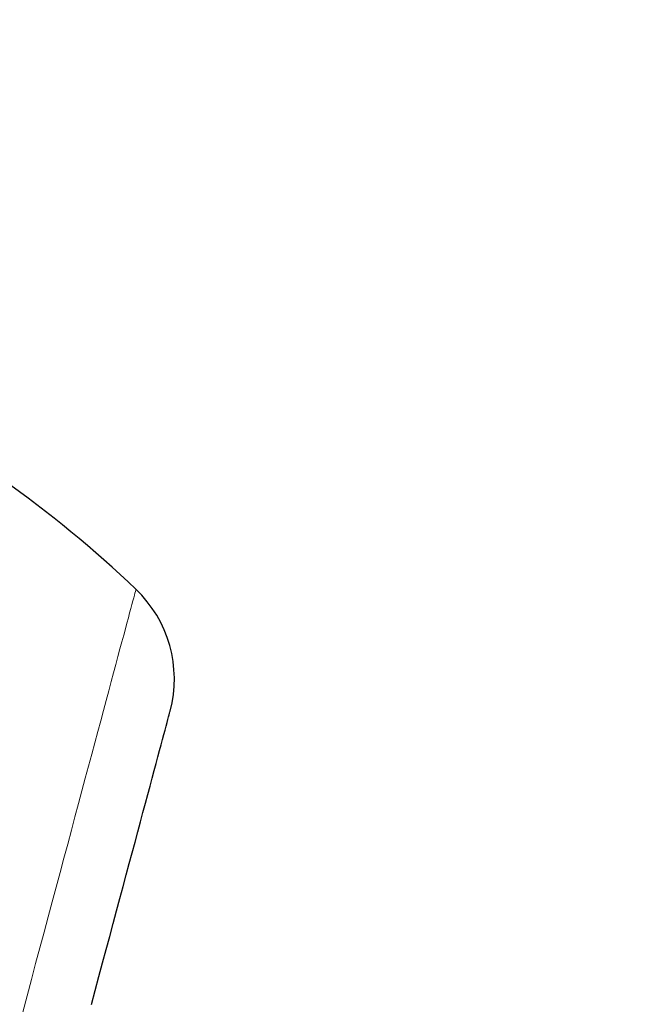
# Model space of a CAD drawing. Header units: millimetres. Extents: x 8 to 428, y 12 to 633.
# Tile 647 of 656: x 417.69 to 421.37, y 574.18 to 579.91. Entities that reach past the tile are written whole.
import ezdxf

# ---------------------------------------------------------------- set-up
doc = ezdxf.new("R2010")
doc.units = ezdxf.units.MM

msp = doc.modelspace()

# ---------------------------------------------------------------- linework, layer by layer
at = {"color": 8, "linetype": 'Continuous', "lineweight": 0, "flags": 128}
msp.add_lwpolyline([(418.3685, 576.5973), (418.3681, 576.596), (418.367, 576.5918), (418.3652, 576.5849), (418.3626, 576.5753), (418.3593, 576.5629), (418.3553, 576.5478), (418.3505, 576.53), (418.345, 576.5095), (418.3388, 576.4863), (418.3318, 576.4604), (418.3242, 576.4319), (418.3158, 576.4007), (418.3068, 576.3669), (418.297, 576.3306), (418.2866, 576.2916), (418.2755, 576.2502), (418.2637, 576.2062), (418.2513, 576.1598), (418.2382, 576.1109), (418.2244, 576.0597), (418.2101, 576.0061), (418.1951, 575.9501), (418.1795, 575.8919), (418.1633, 575.8315), (418.1465, 575.7688), (418.1291, 575.704), (418.1112, 575.6371), (418.0927, 575.5682), (418.0737, 575.4972), (418.0542, 575.4243), (418.0341, 575.3495), (418.0136, 575.2729), (417.9926, 575.1945), (417.9711, 575.1144), (417.9492, 575.0326), (417.9268, 574.9491), (417.9041, 574.8642), (417.8809, 574.7777), (417.8574, 574.6899), (417.8334, 574.6007), (417.8092, 574.5102), (417.7846, 574.4184), (417.7597, 574.3255), (417.7345, 574.2316), (417.7091, 574.1366)], dxfattribs=at)
at = {"color": 7, "linetype": 'Continuous', "lineweight": 30, "flags": 128}
for points in [[(418.1096, 574.18), (418.1316, 574.2623), (418.1533, 574.3432), (418.1746, 574.4227), (418.1955, 574.5008), (418.216, 574.5773), (418.2361, 574.6522), (418.2557, 574.7255), (418.2749, 574.797), (418.2936, 574.8666), (418.3117, 574.9345), (418.3294, 575.0004), (418.3465, 575.0643), (418.3631, 575.1262), (418.3791, 575.1859), (418.3946, 575.2436), (418.4094, 575.299), (418.4237, 575.3522), (418.4373, 575.4031), (418.4504, 575.4517), (418.4627, 575.4979), (418.4745, 575.5417), (418.4855, 575.583), (418.496, 575.6219), (418.5057, 575.6582), (418.5147, 575.6919), (418.5231, 575.723), (418.5307, 575.7516), (418.5377, 575.7775), (418.5439, 575.8007), (418.5494, 575.8213), (418.5542, 575.8391), (418.5582, 575.8542), (418.5615, 575.8666), (418.5641, 575.8763), (418.566, 575.8832), (418.5671, 575.8873), (418.5675, 575.8887)], [(418.1096, 574.18), (418.1316, 574.2623), (418.1533, 574.3432), (418.1746, 574.4227), (418.1955, 574.5008), (418.216, 574.5773), (418.2361, 574.6522), (418.2557, 574.7255), (418.2749, 574.797), (418.2936, 574.8666), (418.3118, 574.9345), (418.3294, 575.0004), (418.3465, 575.0643), (418.3631, 575.1262), (418.3791, 575.1859), (418.3946, 575.2436), (418.4094, 575.299), (418.4237, 575.3522), (418.4373, 575.4031), (418.4504, 575.4517), (418.4627, 575.4979), (418.4745, 575.5417), (418.4856, 575.583), (418.496, 575.6219), (418.5057, 575.6582), (418.5147, 575.6919), (418.5231, 575.723), (418.5307, 575.7516), (418.5377, 575.7775), (418.5439, 575.8007), (418.5494, 575.8213), (418.5542, 575.8391), (418.5582, 575.8542), (418.5615, 575.8666), (418.5641, 575.8763), (418.566, 575.8832), (418.5671, 575.8873), (418.5675, 575.8887)]]:
    msp.add_lwpolyline(points, dxfattribs=at)
at = {"color": 7, "linetype": 'Continuous', "lineweight": 30}
for centre, radius, start, end in [((413.6385, 571.6364), 6.8544, 46.36501, 63.25761), ((417.8708, 576.0754), 0.7212, 344.99844, 46.36501)]:
    msp.add_arc(centre, radius, start, end, dxfattribs=at)
for points, knots in [([(420.0143, 629.605), (420.0135, 629.6026), (420.0118, 629.5977), (419.9709, 629.469), (419.8775, 629.1474), (419.7217, 628.5799), (419.4964, 627.7522), (419.1985, 626.6706), (418.8245, 625.2999), (418.4108, 623.7794), (417.9767, 622.177), (417.5463, 620.5796), (417.0505, 618.7242), (416.485, 616.5797), (415.861, 614.1638), (415.1535, 611.4), (414.3718, 608.3235), (413.5264, 604.979), (412.6735, 601.595), (411.8176, 598.1974), (410.6798, 593.6743), (409.2516, 588.0183), (407.5364, 581.2404), (405.8196, 574.4916), (404.1039, 567.7616), (402.4119, 561.181), (400.7487, 554.7281), (399.1155, 548.4035), (397.707, 542.9442), (396.5243, 538.3599), (395.5675, 534.6468), (394.6152, 530.9454), (394.0005, 528.5446), (393.6916, 527.3385)], [0, 0, 0, 0, 0.030104, 0.061035, 0.09217, 0.123409, 0.154679, 0.185995, 0.217455, 0.249147, 0.270468, 0.291994, 0.313775, 0.335843, 0.357877, 0.379688, 0.405541, 0.431088, 0.456365, 0.481427, 0.506312, 0.555772, 0.604988, 0.653967, 0.702726, 0.751547, 0.797345, 0.843352, 0.889543, 0.91688, 0.944369, 0.972053, 1, 1, 1, 1]), ([(421.3749, 627.6784), (421.3742, 627.6754), (421.3726, 627.6691), (421.3344, 627.5379), (421.2451, 627.214), (421.1055, 626.6851), (420.9237, 625.9951), (420.7116, 625.1986), (420.4537, 624.2312), (420.147, 623.0747), (419.8031, 621.7801), (419.4259, 620.3572), (419.0212, 618.8254), (418.5979, 617.2161), (418.1697, 615.5695), (417.7521, 613.9425), (417.3069, 612.1961), (416.7872, 610.152), (416.1906, 607.8004), (415.5185, 605.149), (414.8321, 602.4406), (414.1356, 599.6965), (413.4321, 596.9301), (412.4894, 593.2246), (411.2999, 588.5722), (409.865, 582.9758), (408.4243, 577.3788), (406.9794, 571.7865), (405.5324, 566.1975), (404.1546, 560.907), (402.8521, 555.9116), (401.6245, 551.2139), (400.3974, 546.5215), (399.3255, 542.4223), (398.4087, 538.9182), (397.647, 536.0043), (396.8922, 533.114), (396.1463, 530.251), (395.6649, 528.3911), (395.4239, 527.4603)], [0, 0, 0, 0, 0.027802, 0.059104, 0.090443, 0.121803, 0.146902, 0.172005, 0.197113, 0.222239, 0.247392, 0.268376, 0.289385, 0.31042, 0.326215, 0.342014, 0.357809, 0.373592, 0.394608, 0.4156, 0.436565, 0.457508, 0.478426, 0.499323, 0.541077, 0.582794, 0.624472, 0.666101, 0.707702, 0.749322, 0.784323, 0.819351, 0.854402, 0.889475, 0.911535, 0.933614, 0.955715, 0.977839, 1, 1, 1, 1])]:
    msp.add_open_spline(points, degree=3, knots=knots, dxfattribs=at)

doc.saveas('drawing.dxf')
